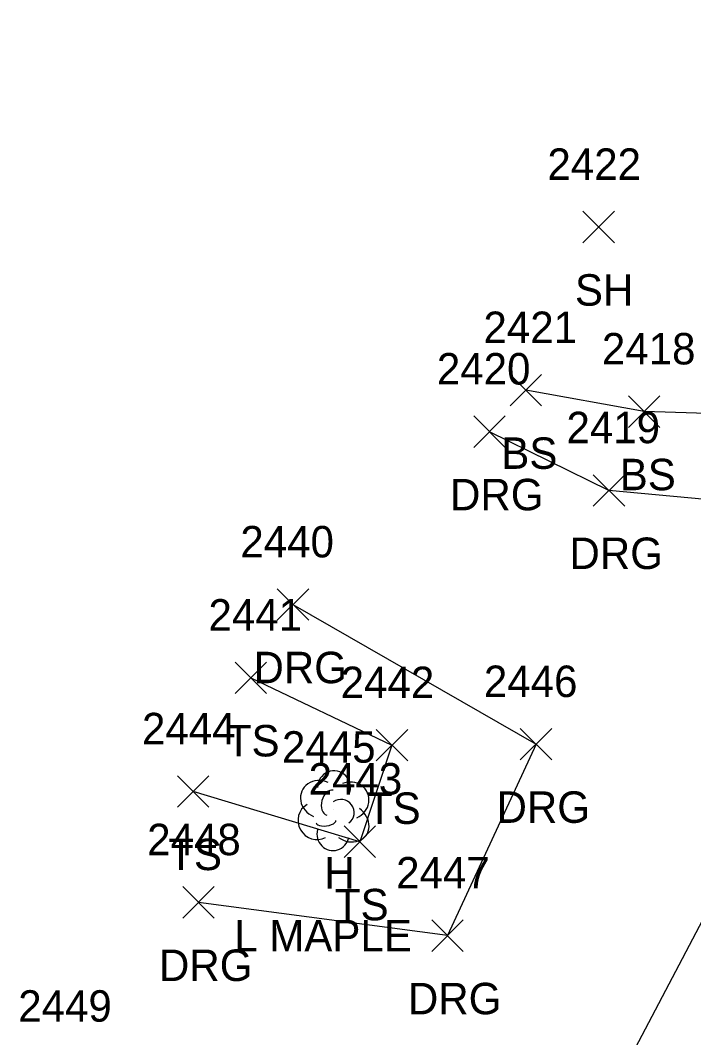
# Model space of a CAD drawing. Extents: x 1678863 to 1683592, y 407783 to 418211.
# Drawn here: x 1680728.4 to 1680771.2, y 415910.6 to 415975.3 of the extents above; entities that cross this region are included whole.
import ezdxf

# ---------------------------------------------------------------- set-up
doc = ezdxf.new("R2010")
doc.units = 0
for name, color, linetype in [('DCP', 7, 'Continuous'), ('L_A', 7, 'Continuous'), ('L_C', 7, 'Continuous'), ('L_I', 7, 'Continuous'), ('L_TIC', 7, 'Continuous'), ('LELB', 7, 'Continuous'), ('LTD', 7, 'Continuous'), ('R_A', 7, 'Continuous'), ('R_I', 7, 'Continuous'), ('R_TIC', 7, 'Continuous'), ('RDG', 7, 'Continuous')]:
    doc.layers.add(name, color=color, linetype=linetype)

msp = doc.modelspace()

# ---------------------------------------------------------------- linework, layer by layer
at = {"layer": 'DCP'}
msp.add_lwpolyline([(1680791.714, 415956.044), (1680754.113, 415884.555)], dxfattribs=at)
at = {"layer": 'L_TIC'}
for points in [[(1680764.126, 415961.112), (1680766.126, 415963.112)], [(1680766.126, 415961.112), (1680764.126, 415963.112)], [(1680759.491, 415950.736), (1680761.491, 415952.736)], [(1680761.491, 415950.736), (1680759.491, 415952.736)], [(1680767.021, 415949.376), (1680769.021, 415951.376)], [(1680769.021, 415949.376), (1680767.021, 415951.376)], [(1680742.008, 415932.45), (1680744.008, 415934.45)], [(1680744.008, 415932.45), (1680742.008, 415934.45)], [(1680750.98, 415928.16), (1680752.98, 415930.16)], [(1680752.98, 415928.16), (1680750.98, 415930.16)], [(1680738.346, 415925.221), (1680740.346, 415927.221)], [(1680740.346, 415925.221), (1680738.346, 415927.221)], [(1680748.942, 415922.028), (1680750.942, 415924.028)], [(1680750.942, 415922.028), (1680748.942, 415924.028)]]:
    msp.add_lwpolyline(points, dxfattribs=at)
at = {"layer": 'LELB'}
for points in [[(1680799.311, 415989.054), (1680795.962, 415972.938), (1680790.892, 415961.905), (1680782.033, 415949.932), (1680768.021, 415950.376), (1680760.491, 415951.736)], [(1680743.008, 415933.45), (1680751.98, 415929.16), (1680749.942, 415923.028), (1680739.346, 415926.221)]]:
    msp.add_lwpolyline(points, dxfattribs=at)
at = {"layer": 'LTD'}
msp.add_line((1680748.249, 415925.052), (1680748.249, 415925.052), dxfattribs=at)
msp.add_line((1680748.249, 415925.052), (1680748.249, 415925.052), dxfattribs=at)
msp.add_arc((1680748.296, 415926.486), 1.047, 335.52715, 180.95627, dxfattribs=at)
for centre, major_axis, ratio, start_param, end_param in [((1680747.457, 415925.719), (1.21, -0.512), 0.895232, 1.570796, 4.712389), ((1680748.041, 415925.51), (-0.208, -0.792), 0.645439, 3.141593, 6.283185), ((1680749.291, 415925.636), (-1.141, -0.483), 0.949671, 1.570796, 4.712389), ((1680748.749, 415924.886), (-0.5, 0.667), 0.989748, 3.141593, 6.283185), ((1680747.166, 415924.344), (0.584, -1.042), 0.959034, 3.141593, 6.283185), ((1680749.249, 415924.219), (-1.09, 0.792), 0.841452, 1.570796, 4.712389), ((1680748.249, 415923.552), (0.265, 1.061), 0.942809, 1.570796, 4.712389), ((1680747.791, 415924.302), (-0.625, -0.083), 0.423636, 0, 3.141593)]:
    msp.add_ellipse(centre, major_axis=major_axis, ratio=ratio, start_param=start_param, end_param=end_param, dxfattribs=at)
at = {"layer": 'R_TIC'}
for points in [[(1680757.184, 415948.1), (1680759.184, 415950.1)], [(1680759.184, 415948.1), (1680757.184, 415950.1)], [(1680764.778, 415944.366), (1680766.778, 415946.366)], [(1680766.778, 415944.366), (1680764.778, 415946.366)], [(1680744.688, 415937.105), (1680746.688, 415939.105)], [(1680746.688, 415937.105), (1680744.688, 415939.105)], [(1680760.14, 415928.227), (1680762.14, 415930.227)], [(1680762.14, 415928.227), (1680760.14, 415930.227)], [(1680738.678, 415918.17), (1680740.678, 415920.17)], [(1680740.678, 415918.17), (1680738.678, 415920.17)], [(1680754.507, 415916.053), (1680756.507, 415918.053)], [(1680756.507, 415916.053), (1680754.507, 415918.053)]]:
    msp.add_lwpolyline(points, dxfattribs=at)
at = {"layer": 'RDG'}
for points in [[(1680794.927, 415945.376), (1680783.357, 415943.72), (1680765.778, 415945.366), (1680758.184, 415949.1)], [(1680745.688, 415938.105), (1680761.14, 415929.227), (1680755.507, 415917.053), (1680739.678, 415919.17)]]:
    msp.add_lwpolyline(points, dxfattribs=at)

# ---------------------------------------------------------------- texts
at = {"layer": 'L_A'}
for s, p in [('SH', (1680763.614, 415957.112)), ('BS', (1680758.932, 415946.736)), ('BS', (1680766.462, 415945.376)), ('TS', (1680741.417, 415928.45)), ('TS', (1680750.39, 415924.16)), ('TS', (1680737.756, 415921.221)), ('H', (1680747.682, 415920.052)), ('TS', (1680748.351, 415918.028))]:
    msp.add_text(s, height=2, dxfattribs=at).set_placement(p)
at = {"layer": 'L_C'}
msp.add_text('L MAPLE', height=2, dxfattribs=at).set_placement((1680741.95, 415916.052))
at = {"layer": 'L_I'}
for s, p in [('2422', (1680761.866, 415965.112)), ('2421', (1680757.798, 415954.736)), ('2418', (1680765.328, 415953.376)), ('2441', (1680740.315, 415936.45)), ('2442', (1680748.72, 415932.16)), ('2444', (1680736.087, 415929.221)), ('2445', (1680744.989, 415928.052)), ('2443', (1680746.682, 415926.028))]:
    msp.add_text(s, height=2, dxfattribs=at).set_placement(p)
at = {"layer": 'R_A'}
for p in [(1680755.672, 415944.1), (1680763.266, 415940.366), (1680743.176, 415933.105), (1680758.629, 415924.227), (1680737.167, 415914.17), (1680752.995, 415912.053)]:
    msp.add_text('DRG', height=2, dxfattribs=at).set_placement(p)
at = {"layer": 'R_I'}
for s, p in [('2420', (1680754.837, 415952.1)), ('2419', (1680763.077, 415948.366)), ('2440', (1680742.342, 415941.105)), ('2446', (1680757.825, 415932.227)), ('2448', (1680736.418, 415922.17)), ('2447', (1680752.247, 415920.053)), ('2449', (1680728.219, 415911.582))]:
    msp.add_text(s, height=2, dxfattribs=at).set_placement(p)

doc.saveas('drawing.dxf')
